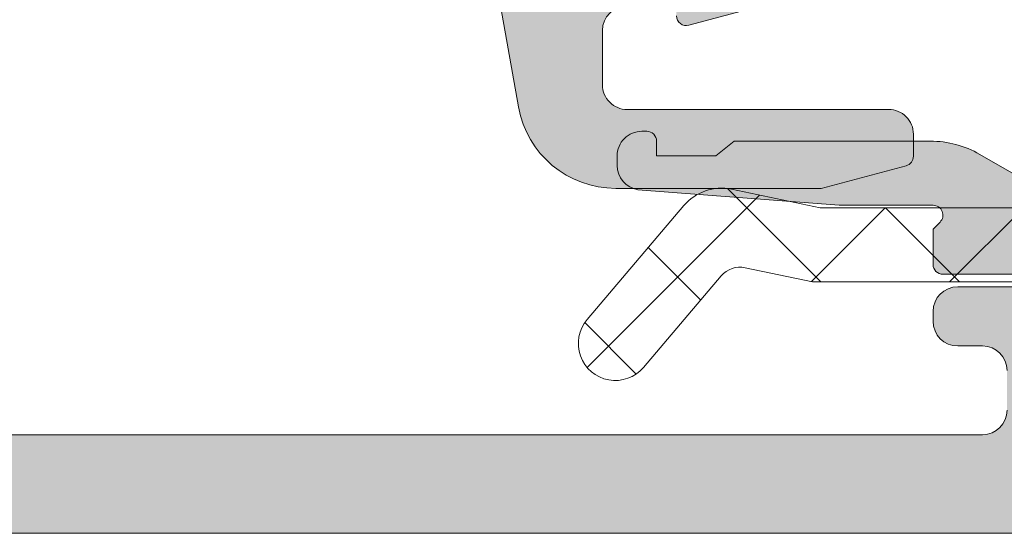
# Model space of a CAD drawing. Header units: millimetres. Extents: x 144573 to 336993, y 74252 to 247042.
# Tile 693 of 1056: x 222793 to 222813, y 174627 to 174638. Entities that reach past the tile are written whole.
import ezdxf

# ---------------------------------------------------------------- set-up
doc = ezdxf.new("R2010")
doc.units = ezdxf.units.MM
doc.layers.add('FASÁDA DETAILNÍ', color=255, linetype='Continuous', lineweight=0)
doc.layers.add('NOVA', color=255, linetype='Continuous', lineweight=0)

# ---------------------------------------------------------------- blocks, each defined once
blk = doc.blocks.new('A$C69D17D4D')
at = {"layer": 'FASÁDA DETAILNÍ'}
h = blk.add_hatch(color=256, dxfattribs=at)
edge = h.paths.add_edge_path(flags=16)
edge.add_line((-340.6999769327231, 1268.678154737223), (-340.6999769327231, 1272.877904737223))
edge.add_ellipse((-340.1999773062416, 1272.87790511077), major_axis=(-0.4999996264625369, 0), ratio=1, start_angle=-90.00004280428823, end_angle=4.28042947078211e-05, ccw=False)
edge.add_line((-340.1999769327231, 1273.377904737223), (-335.799952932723, 1273.377904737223))
edge.add_ellipse((-335.7999525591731, 1272.87790511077), major_axis=(-0.49999962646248, 0), ratio=1, start_angle=179.9999571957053, end_angle=270.0000428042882, ccw=False)
edge.add_line((-335.2999529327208, 1272.877904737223), (-335.2999529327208, 1268.678155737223))
edge.add_ellipse((-335.7999534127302, 1268.67815621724), major_axis=(-0.5000004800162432, 0), ratio=1, start_angle=90.00005500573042, end_angle=179.9999449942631, ccw=False)
edge.add_line((-335.7999529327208, 1268.178155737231), (-340.1999769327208, 1268.17815473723))
edge.add_ellipse((-340.1999773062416, 1268.678154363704), major_axis=(-0.49999962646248, 0), ratio=1, start_angle=-4.280429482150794e-05, end_angle=90.00004280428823, ccw=False)
edge = h.paths.add_edge_path()
edge.add_line((-342.6983579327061, 1271.591558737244), (-341.4985979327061, 1264.828558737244))
edge.add_arc((-339.529346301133, 1265.177903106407), 1.999998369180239, 190.0595901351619, 270.0000392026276)
edge.add_line((-339.5293449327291, 1263.17790473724), (-335.3643719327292, 1263.17790473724))
edge.add_line((-335.3643719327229, 1263.17790473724), (-333.6465829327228, 1263.63818573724))
edge.add_arc((-333.6983468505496, 1263.831370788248), 0.1999999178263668, 285.000038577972, 359.9999853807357)
edge.add_line((-333.4983469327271, 1263.831370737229), (-333.4983469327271, 1264.277904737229))
edge.add_arc((-333.9983465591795, 1264.277905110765), 0.4999996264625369, 359.9999571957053, 450.0000428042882)
edge.add_line((-333.9983469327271, 1264.777904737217), (-339.2983469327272, 1264.777904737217))
edge.add_arc((-339.2983473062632, 1265.277904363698), 0.49999962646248, 179.9999571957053, 270.00004280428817, ccw=False)
edge.add_line((-339.7983469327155, 1265.277904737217), (-339.7983469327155, 1266.378154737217))
edge.add_arc((-339.298346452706, 1266.378154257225), 0.5000004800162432, 90.00005500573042, 179.9999449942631, ccw=False)
edge.add_line((-339.2983469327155, 1266.878154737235), (-338.2983469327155, 1266.878154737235))
edge.add_line((-338.2983469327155, 1266.878154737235), (-338.2983469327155, 1266.678154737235))
edge.add_arc((-338.0983467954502, 1266.678155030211), 0.2000001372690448, 180.0000839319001, 285.0000053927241)
edge.add_line((-338.0465829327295, 1266.484969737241), (-336.5791949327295, 1266.878155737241))
edge.add_line((-336.5791949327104, 1266.878155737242), (-334.4983469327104, 1266.878155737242))
edge.add_arc((-334.4983478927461, 1267.878156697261), 1.0000009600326, 270.0000550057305, 359.999944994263)
edge.add_line((-333.4983469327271, 1267.878155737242), (-333.4983469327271, 1278.777657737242))
edge.add_arc((-333.8983472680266, 1278.777657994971), 0.4000003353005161, 359.9999630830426, 479.9999168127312)
edge.add_line((-334.0983469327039, 1279.124068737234), (-334.9611949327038, 1278.625902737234))
edge.add_line((-334.9611949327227, 1278.625902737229), (-336.4533559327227, 1278.198032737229))
edge.add_arc((-336.3706645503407, 1277.9096539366), 0.3000003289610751, 106.0000168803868, 210.1792412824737)
edge.add_line((-336.6300019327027, 1277.758841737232), (-335.1982669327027, 1275.293230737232))
edge.add_line((-335.1982669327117, 1275.293230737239), (-335.1982669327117, 1274.872811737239))
edge.add_arc((-335.3898352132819, 1274.869319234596), 0.1916001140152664, -92.5222219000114, 1.044450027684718, ccw=False)
edge.add_line((-335.3982669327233, 1274.67790473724), (-341.8877059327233, 1274.67790473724))
edge.add_arc((-341.9059436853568, 1274.877071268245), 0.1999998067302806, 155.859051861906, 275.23200451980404, ccw=False)
edge.add_line((-342.0884519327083, 1274.958867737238), (-341.0201309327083, 1277.342552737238))
edge.add_arc((-341.2026395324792, 1277.424349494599), 0.2000002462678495, 335.8590177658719, 428.0262022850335)
edge.add_line((-341.1278029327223, 1277.609820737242), (-343.1510309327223, 1278.426180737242))
edge.add_arc((-343.3007040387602, 1278.055238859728), 0.3999998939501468, 68.02618212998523, 180.000017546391)
edge.add_line((-343.7007039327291, 1278.05523873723), (-343.7007049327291, 1275.99109173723))
edge.add_arc((-343.4007052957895, 1275.991090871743), 0.2999996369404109, 179.999834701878, 232.09508653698)
edge.add_arc((-343.7693158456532, 1275.517671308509), 0.3000002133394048, -15.999862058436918, 52.09534749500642, ccw=False)
edge.add_line((-343.4809369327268, 1275.43498073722), (-343.6982589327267, 1274.67709173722))
edge.add_arc((-342.0982598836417, 1274.67709129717), 1.599999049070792, 179.9999842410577, 238.4076055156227)
edge.add_arc((-343.1983919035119, 1272.888319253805), 0.4999999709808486, 0.0015450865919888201, 58.407664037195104, ccw=False)
edge.add_line((-342.6983919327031, 1272.888332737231), (-342.6983579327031, 1271.591558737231))
h = blk.add_hatch(color=256, dxfattribs=at)
edge = h.paths.add_edge_path()
edge.add_arc((-323.5001882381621, 1256.682007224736), 0.500067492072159, 270.0077324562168, 359.9922675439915)
edge.add_line((-323.0001207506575, 1256.681939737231), (-323.0001207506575, 1260.68193973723))
edge.add_arc((-323.5001882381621, 1260.681872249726), 0.5000674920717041, 0.00773245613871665, 89.9922675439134)
edge.add_line((-323.5001207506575, 1261.181939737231), (-324.8001695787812, 1261.181939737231))
edge.add_arc((-324.8001326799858, 1260.681902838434), 0.5000369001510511, 90.00422797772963, 179.9957720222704)
edge.add_line((-325.3001695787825, 1260.681939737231), (-325.3001695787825, 1260.181939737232))
edge.add_line((-325.3001695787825, 1260.181939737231), (-324.3001695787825, 1260.181939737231))
edge.add_line((-324.3001695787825, 1260.181939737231), (-324.3001695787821, 1258.681939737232))
edge.add_arc((-325.3001326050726, 1258.68190276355), 0.9999630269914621, -90.00211851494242, 0.002118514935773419, ccw=False)
edge.add_line((-325.3001695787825, 1257.681939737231), (-329.3001695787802, 1257.681939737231))
edge.add_arc((-329.300092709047, 1258.682016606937), 1.000076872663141, 180.0044039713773, 269.9955960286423, ccw=False)
edge.add_line((-330.3001695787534, 1258.681939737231), (-330.3001695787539, 1260.181939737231))
edge.add_line((-330.3001695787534, 1260.181939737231), (-329.3001695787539, 1260.181939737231))
edge.add_line((-329.3001695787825, 1260.181939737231), (-329.3001695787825, 1260.681939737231))
edge.add_arc((-329.8001121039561, 1260.681997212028), 0.4999425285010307, 359.9934131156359, 450.0065868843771)
edge.add_line((-329.8001695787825, 1261.181939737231), (-332.6001573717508, 1261.181939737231))
edge.add_arc((-332.6001573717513, 1260.681939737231), 0.5000000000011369, 89.99999999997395, 179.9999999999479)
edge.add_line((-333.1001573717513, 1260.681939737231), (-333.1001573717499, 1260.481939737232))
edge.add_arc((-332.6001573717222, 1260.481939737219), 0.5000000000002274, 180.0000000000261, 270.000000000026)
edge.add_line((-332.6001573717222, 1259.981939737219), (-332.1001573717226, 1259.981939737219))
edge.add_arc((-332.1001924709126, 1259.481904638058), 0.5000351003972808, 0.0040217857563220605, 89.99597821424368, ccw=False)
edge.add_line((-331.6001573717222, 1259.481939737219), (-331.6001573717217, 1258.681936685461))
edge.add_arc((-332.1001739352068, 1258.681953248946), 0.5000165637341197, 270.0018979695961, 359.99810203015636, ccw=False)
edge.add_line((-332.1001573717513, 1258.181936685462), (-363.4001512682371, 1258.181936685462))
edge.add_line((-363.4001512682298, 1258.181936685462), (-369.4386088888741, 1258.614333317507))
edge.add_arc((-369.400152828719, 1259.613553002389), 0.9999594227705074, 180.0000000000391, 267.7959971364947, ccw=False)
edge.add_line((-370.4001122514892, 1259.613553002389), (-370.4001122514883, 1266.282005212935))
edge.add_arc((-369.9001122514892, 1266.282005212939), 0.5000000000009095, 90, 179.9999999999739, ccw=False)
edge.add_line((-369.9001122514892, 1266.782005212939), (-369.0001122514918, 1266.782005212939))
edge.add_arc((-369.000112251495, 1267.282005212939), 0.5000000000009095, 269.9999999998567, 359.9999999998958)
edge.add_line((-368.500112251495, 1267.282005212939), (-368.5001122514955, 1268.682006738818))
edge.add_arc((-368.4212758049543, 1268.949527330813), 0.2788950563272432, 178.8354106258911, 253.5801235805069, ccw=False)
edge.add_line((-368.7001132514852, 1268.955195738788), (-368.7001132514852, 1269.408789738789))
edge.add_arc((-368.421245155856, 1269.414450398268), 0.2789255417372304, 106.42459455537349, 181.1628700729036, ccw=False)
edge.add_line((-368.500112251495, 1269.681993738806), (-368.500112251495, 1271.562004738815))
edge.add_arc((-368.8001122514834, 1271.562004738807), 0.3000000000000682, 0, 89.99999999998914)
edge.add_line((-368.8001122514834, 1271.862004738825), (-369.7800865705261, 1271.862004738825))
edge.add_arc((-369.7800865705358, 1271.562004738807), 0.3000000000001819, 89.99999999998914, 179.9999999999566)
edge.add_line((-370.0800865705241, 1271.562004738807), (-370.0800865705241, 1268.802006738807))
edge.add_arc((-370.2000865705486, 1268.802006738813), 0.1200000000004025, -90.00000000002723, 0, ccw=False)
edge.add_line((-370.2000865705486, 1268.682006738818), (-374.5001122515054, 1268.682006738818))
edge.add_arc((-374.500112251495, 1269.182006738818), 0.5, 180, 270, ccw=False)
edge.add_line((-375.000112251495, 1269.182006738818), (-375.0001122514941, 1269.882006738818))
edge.add_line((-375.000112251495, 1269.882006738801), (-373.6186167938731, 1272.274827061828))
edge.add_arc((-373.7382320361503, 1272.343886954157), 0.1381197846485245, 330.0000000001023, 450.0000000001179)
edge.add_line((-373.7382320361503, 1272.482006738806), (-377.5001122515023, 1272.482006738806))
edge.add_arc((-377.500112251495, 1274.482006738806), 1.999999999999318, 179.9999999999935, 269.99999999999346, ccw=False)
edge.add_line((-379.500112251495, 1274.482006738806), (-379.5001122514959, 1275.050002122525))
edge.add_arc((-380.000112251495, 1275.050002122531), 0.5000000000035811, 1.563306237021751e-10, 34.47907176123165)
edge.add_arc((-383.7096108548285, 1272.502528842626), 4.999999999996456, 34.47907176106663, 84.65077199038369)
edge.add_arc((-383.2619924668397, 1277.343880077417), 0.1381197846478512, 82.29756250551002, 209.9999999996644)
edge.add_line((-383.3816077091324, 1277.274820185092), (-382.0001122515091, 1274.881999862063))
edge.add_line((-382.000112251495, 1274.88199986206), (-382.000112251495, 1274.181999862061))
edge.add_arc((-382.500112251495, 1274.181999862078), 0.5, -90, 0, ccw=False)
edge.add_line((-382.500112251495, 1273.681999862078), (-386.800137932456, 1273.681999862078))
edge.add_arc((-386.8001379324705, 1273.801999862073), 0.1199999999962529, 180, 269.99999999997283, ccw=False)
edge.add_line((-386.9201379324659, 1273.801999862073), (-386.9201379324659, 1276.561997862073))
edge.add_arc((-387.2201379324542, 1276.561997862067), 0.2999999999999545, 4.342517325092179e-11, 90)
edge.add_line((-387.2201379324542, 1276.861997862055), (-388.200112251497, 1276.861997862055))
edge.add_arc((-388.2001122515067, 1276.561997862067), 0.3000000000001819, 89.99999999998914, 179.9999999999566)
edge.add_line((-388.500112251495, 1276.561997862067), (-388.500112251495, 1274.681986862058))
edge.add_arc((-388.578979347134, 1274.414443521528), 0.2789255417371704, -1.1628700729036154, 73.57540544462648, ccw=False)
edge.add_line((-388.3001112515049, 1274.408782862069), (-388.3001112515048, 1273.955188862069))
edge.add_arc((-388.5789486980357, 1273.949520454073), 0.2788950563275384, -73.58012358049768, 1.1645893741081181, ccw=False)
edge.add_line((-388.500112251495, 1273.681999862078), (-388.5001122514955, 1270.681941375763))
edge.add_line((-388.500112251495, 1270.681941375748), (-387.8000398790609, 1269.981838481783))
edge.add_line((-387.8000398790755, 1269.981838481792), (-387.2000337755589, 1269.981838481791))
edge.add_line((-387.2000337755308, 1269.981838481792), (-387.2000337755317, 1271.581844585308))
edge.add_arc((-386.7000243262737, 1271.581835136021), 0.5000094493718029, 90.00108278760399, 179.9989172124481, ccw=False)
edge.add_line((-386.7000337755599, 1272.081844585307), (-386.304605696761, 1272.081844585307))
edge.add_arc((-386.3046056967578, 1271.581844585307), 0.5, 74.99999999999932, 90, ccw=False)
edge.add_line((-386.1751961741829, 1272.064807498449), (-384.74130941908, 1271.680598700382))
edge.add_arc((-385.0001284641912, 1270.714672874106), 1.00000000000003, -2.609112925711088e-11, 74.99999999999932, ccw=False)
edge.add_line((-384.0001284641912, 1270.714672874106), (-384.0001284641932, 1264.981850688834))
edge.add_line((-384.0001284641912, 1264.981850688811), (-387.2000337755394, 1264.981850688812))
edge.add_line((-387.2000337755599, 1264.981850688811), (-387.2000337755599, 1265.78183848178))
edge.add_line((-387.2000337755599, 1265.78183848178), (-387.8000398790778, 1265.781838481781))
edge.add_line((-387.8000398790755, 1265.78183848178), (-388.5000215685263, 1264.569405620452))
edge.add_line((-388.5000215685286, 1264.569405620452), (-388.5000215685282, 1263.48185068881))
edge.add_line((-388.5000215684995, 1263.481850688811), (-373.5001122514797, 1263.481850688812))
edge.add_arc((-373.500112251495, 1262.981850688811), 0.5000000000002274, 0, 89.99999999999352, ccw=False)
edge.add_line((-373.000112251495, 1262.981850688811), (-373.0001122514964, 1257.181939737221))
edge.add_arc((-372.000112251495, 1257.181939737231), 1, 179.999999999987, 270)
edge.add_line((-372.000112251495, 1256.181939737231), (-323.5001207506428, 1256.181939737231))
edge = h.paths.add_edge_path(flags=16)
edge.add_line((-382.4001284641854, 1265.78183848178), (-382.4001284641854, 1270.18183848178))
edge.add_arc((-381.9001284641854, 1270.181838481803), 0.5, 90, 180, ccw=False)
edge.add_line((-381.9001284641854, 1270.681838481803), (-377.5001284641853, 1270.681838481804))
edge.add_arc((-377.5001284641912, 1270.181838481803), 0.5, 0, 90, ccw=False)
edge.add_line((-377.0001284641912, 1270.181838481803), (-377.0001284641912, 1265.781838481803))
edge.add_arc((-377.5001284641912, 1265.78183848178), 0.5, -90, 0, ccw=False)
edge.add_line((-377.5001284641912, 1265.28183848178), (-381.9001284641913, 1265.28183848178))
edge.add_arc((-381.9001284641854, 1265.78183848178), 0.5, 180, 270, ccw=False)
h = blk.add_hatch(dxfattribs=at)
h.set_pattern_fill('ANSI37', color=256, scale=0.625, angle=90, style=0)
h.set_pattern_definition([(135, (-333.000120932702, 1263.181939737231), (-1.403165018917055, -1.403165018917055), []), (225, (-333.000120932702, 1263.181939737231), (1.403165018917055, -1.403165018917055), [])])
edge = h.paths.add_edge_path()
edge.add_ellipse((-324.1132054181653, 1267.802501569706), major_axis=(-5.039467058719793, 0), ratio=1, start_angle=94.9644612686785, end_angle=150.2082155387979)
edge.add_ellipse((-320.0001209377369, 1265.447701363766), major_axis=(-0.3000000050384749, 0), ratio=1, start_angle=150.2078270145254, end_angle=179.9993073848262)
edge.add_line((-319.7001209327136, 1265.447697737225), (-319.7001179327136, 1265.981981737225))
edge.add_ellipse((-320.0001176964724, 1265.981982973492), major_axis=(-0.2999997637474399, 0), ratio=1, start_angle=179.9997638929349, end_angle=270.0000451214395)
edge.add_line((-320.0001179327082, 1266.281982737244), (-321.5501149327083, 1266.281982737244))
edge.add_ellipse((-321.550107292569, 1266.581993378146), major_axis=(-0.3000106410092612, 0), ratio=1, start_angle=0.004323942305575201, end_angle=89.99854088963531, ccw=False)
edge.add_line((-321.8501179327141, 1266.581970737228), (-321.8501289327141, 1267.981952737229))
edge.add_ellipse((-322.1501187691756, 1267.981949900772), major_axis=(-0.2999898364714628, 0), ratio=1, start_angle=180.000541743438, end_angle=269.999649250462)
edge.add_line((-322.1501169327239, 1268.281939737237), (-323.8501289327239, 1268.281939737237))
edge.add_ellipse((-323.8501217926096, 1267.98192959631), major_axis=(-0.3000101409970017, 0), ratio=1, start_angle=270.0013636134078, end_angle=359.9955805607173)
edge.add_line((-324.1501319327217, 1267.981952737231), (-324.1501209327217, 1266.418121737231))
edge.add_ellipse((-324.4512799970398, 1266.385264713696), major_axis=(-0.3029461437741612, 0), ratio=1, start_angle=76.51642268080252, end_angle=186.226450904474, ccw=False)
edge.add_ellipse((-333.1562031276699, 1255.069300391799), major_axis=(-14.00076634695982, 0), ratio=1, start_angle=231.9243799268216, end_angle=254.698267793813)
edge.add_ellipse((-329.3494895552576, 1269.061538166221), major_axis=(-0.5004721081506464, 0), ratio=1, start_angle=-39.80663437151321, end_angle=77.08239147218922, ccw=False)
edge.add_line((-329.7339569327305, 1269.381939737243), (-321.4506779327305, 1269.381939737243))
edge.add_ellipse((-321.4506784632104, 1268.881940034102), major_axis=(-0.4999997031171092, 0), ratio=1, start_angle=209.9999803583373, end_angle=269.99993921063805, ccw=False)
edge.add_line((-321.0176659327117, 1269.131939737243), (-320.8444599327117, 1268.831939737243))
edge.add_ellipse((-320.4114474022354, 1269.081939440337), major_axis=(-0.4999997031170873, 0), ratio=1, start_angle=29.99998035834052, end_angle=89.9999392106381)
edge.add_line((-320.4114479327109, 1268.581939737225), (-318.7820999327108, 1268.581939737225))
edge.add_ellipse((-318.7820991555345, 1269.581939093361), major_axis=(-0.9999993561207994, 0), ratio=1, start_angle=89.99995547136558, end_angle=149.9496611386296)
edge.add_ellipse((-311.5977184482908, 1265.425612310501), major_axis=(-7.300023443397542, 0), ratio=1, start_angle=281.2855536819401, end_angle=329.9496454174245, ccw=False)
edge.add_ellipse((-313.4129505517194, 1272.481949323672), major_axis=(-0.3999905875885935, 0), ratio=1, start_angle=110.50182944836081, end_angle=194.8529752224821, ccw=False)
edge.add_ellipse((-311.0388836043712, 1266.132851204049), major_axis=(-6.378448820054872, 0), ratio=1, start_angle=290.5018745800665, end_angle=345.547402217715)
edge.add_line((-317.2154829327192, 1267.724777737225), (-317.5790699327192, 1266.314070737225))
edge.add_line((-317.579069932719, 1266.314070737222), (-317.789182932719, 1265.451369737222))
edge.add_ellipse((-323.1258056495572, 1266.781934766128), major_axis=(-5.499995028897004, 0), ratio=1, start_angle=89.99996579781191, end_angle=166.000045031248, ccw=False)
edge.add_line((-323.1258089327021, 1261.281939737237), (-335.543836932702, 1261.281939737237))
edge.add_line((-335.5438369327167, 1261.281939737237), (-336.9068939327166, 1261.569558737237))
edge.add_ellipse((-337.0101265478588, 1261.080332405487), major_axis=(-0.4999993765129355, 0), ratio=1, start_angle=258.084699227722, end_angle=319.7162484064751)
edge.add_line((-337.3915519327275, 1261.40361873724), (-338.9651629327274, 1259.54701073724))
edge.add_ellipse((-339.5373019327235, 1260.031940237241), major_axis=(-0.7499997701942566, 0), ratio=1, start_angle=-40.28370615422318, end_angle=139.7162938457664, ccw=False)
edge.add_line((-340.1094409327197, 1260.516869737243), (-338.1501549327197, 1262.828513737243))
edge.add_ellipse((-337.3873033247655, 1262.181941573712), major_axis=(-0.9999990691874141, 0), ratio=1, start_angle=258.0847521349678, end_angle=319.7163013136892, ccw=False)
edge.add_line((-337.1808389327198, 1263.160394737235), (-335.3873019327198, 1262.781939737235))
edge.add_line((-335.3873019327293, 1262.781939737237), (-323.6771009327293, 1262.781939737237))
h = blk.add_hatch(color=256, dxfattribs=at)
edge = h.paths.add_edge_path()
edge.add_line((-337.500120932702, 1263.835939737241), (-337.126915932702, 1264.135939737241))
edge.add_line((-337.1269159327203, 1264.135939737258), (-333.1537109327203, 1264.135939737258))
edge.add_ellipse((-333.1537125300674, 1262.135932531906), major_axis=(-2.000007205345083, 0), ratio=1, start_angle=240.00006633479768, end_angle=269.9999542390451, ccw=False)
edge.add_line((-332.1537109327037, 1263.867990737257), (-331.1766589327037, 1263.303888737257))
edge.add_ellipse((-330.1766573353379, 1265.035946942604), major_axis=(-2.000007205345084, 0), ratio=1, start_angle=60.00006633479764, end_angle=89.99995423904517)
edge.add_line((-330.1766589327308, 1263.035939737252), (-324.4568249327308, 1263.035939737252))
edge.add_ellipse((-324.4568245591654, 1263.535939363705), major_axis=(-0.49999962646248, 0), ratio=1, start_angle=89.99995719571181, end_angle=180.0000428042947)
edge.add_line((-323.9568249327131, 1263.535939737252), (-323.9568249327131, 1265.435939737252))
edge.add_ellipse((-323.4570829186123, 1265.436197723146), major_axis=(-0.499742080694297, 0), ratio=1, start_angle=-90.02957826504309, end_angle=0.02957826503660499, ccw=False)
edge.add_line((-323.4568249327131, 1265.935939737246), (-322.4568249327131, 1265.935939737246))
edge.add_ellipse((-322.4565669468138, 1265.436197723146), major_axis=(-0.4997420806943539, 0), ratio=1, start_angle=179.9704217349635, end_angle=270.02957826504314, ccw=False)
edge.add_line((-321.9568249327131, 1265.435939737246), (-321.9568249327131, 1264.435939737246))
edge.add_ellipse((-321.4570854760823, 1264.435679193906), major_axis=(-0.4997395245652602, 0), ratio=1, start_angle=-0.0298716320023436, end_angle=90.02987163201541)
edge.add_line((-321.4568249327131, 1263.935939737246), (-320.4568249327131, 1263.935939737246))
edge.add_ellipse((-320.4565710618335, 1263.436191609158), major_axis=(-0.4997481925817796, 0), ratio=1, start_angle=179.9711230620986, end_angle=270.0291061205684, ccw=False)
edge.add_line((-319.9568229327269, 1263.435939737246), (-319.9568229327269, 1263.202908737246))
edge.add_ellipse((-320.4568221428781, 1263.202908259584), major_axis=(-0.4999992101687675, 0), ratio=1, start_angle=143.7506870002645, end_angle=180.0000547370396, ccw=False)
edge.add_ellipse((-322.9568254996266, 1265.03594616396), major_axis=(-3.600006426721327, 0), ratio=1, start_angle=90.00004085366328, end_angle=143.7506139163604, ccw=False)
edge.add_line((-322.9568229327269, 1261.435939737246), (-332.9001209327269, 1261.435939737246))
edge.add_ellipse((-332.9001210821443, 1261.635939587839), major_axis=(-0.1999998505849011, 0), ratio=1, start_angle=-4.2804333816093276e-05, end_angle=90.00004280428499, ccw=False)
edge.add_line((-333.1001209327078, 1261.635939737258), (-333.1001209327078, 1262.353160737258))
edge.add_line((-333.1001209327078, 1262.353160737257), (-332.9591599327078, 1262.494059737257))
edge.add_ellipse((-333.100121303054, 1262.635939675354), major_axis=(-0.2000000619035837, 0), ratio=1, start_angle=134.813924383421, end_angle=269.9998939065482)
edge.add_line((-333.1001209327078, 1262.835939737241), (-334.9996899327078, 1262.835939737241))
edge.add_line((-334.9996899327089, 1262.835939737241), (-339.0783379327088, 1263.150257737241))
edge.add_ellipse((-339.0001204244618, 1263.644102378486), major_axis=(-0.5000005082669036, 0), ratio=1, start_angle=7.347904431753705e-05, end_angle=80.99997723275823, ccw=False)
edge.add_line((-339.500120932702, 1263.644101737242), (-339.500120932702, 1263.835939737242))
edge.add_ellipse((-339.0001213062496, 1263.835940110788), major_axis=(-0.4999996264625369, 0), ratio=1, start_angle=-90.00004280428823, end_angle=4.28042947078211e-05, ccw=False)
edge.add_line((-339.000120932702, 1264.335939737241), (-338.900120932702, 1264.335939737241))
edge.add_ellipse((-338.9001207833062, 1264.135939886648), major_axis=(-0.1999998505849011, 0), ratio=1, start_angle=179.9999571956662, end_angle=270.00004280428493, ccw=False)
edge.add_line((-338.7001209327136, 1264.135939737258), (-338.7001209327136, 1263.835939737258))
edge.add_line((-338.7001209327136, 1263.835939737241), (-337.5001209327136, 1263.835939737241))
for points in [[(-342.6983579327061, 1271.591558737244), (-341.4985979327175, 1264.828558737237), (-341.4985979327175, 1264.828558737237, 0.363676), (-339.5293449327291, 1263.17790473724), (-335.3643719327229, 1263.17790473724), (-333.6465829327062, 1263.638185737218), (-333.6465829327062, 1263.638185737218, 0.339454), (-333.4983469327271, 1263.831370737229), (-333.4983469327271, 1264.277904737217), (-333.4983469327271, 1264.277904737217, 0.414214), (-333.9983469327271, 1264.777904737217), (-339.2983469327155, 1264.777904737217), (-339.2983469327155, 1264.777904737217, -0.414214), (-339.7983469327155, 1265.277904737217), (-339.7983469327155, 1266.378154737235), (-339.7983469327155, 1266.378154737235, -0.414213), (-339.2983469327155, 1266.878154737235)], [(-338.2983469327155, 1266.678154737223, 0.493145), (-338.0465829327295, 1266.484969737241), (-336.5791949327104, 1266.878155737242)], [(-329.8001695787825, 1261.181939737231), (-332.6001573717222, 1261.181939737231, 0.4142135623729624), (-333.1001573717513, 1260.681939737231), (-333.1001573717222, 1260.481939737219, 0.414213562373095), (-332.6001573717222, 1259.981939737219), (-332.1001573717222, 1259.981939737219, -0.4141724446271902), (-331.6001573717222, 1259.481939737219)], [(-331.6001573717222, 1258.681936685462, -0.4141941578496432), (-332.1001573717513, 1258.181936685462), (-363.4001512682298, 1258.181936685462)], [(-372.000112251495, 1256.181939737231), (-323.5001207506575, 1256.181939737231, 0.4141345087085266)]]:
    blk.add_lwpolyline(points, format="xyb", dxfattribs=at)
at = {"layer": 'FASÁDA DETAILNÍ', "extrusion": (0, 0, -1)}
for points in [[(323.1258089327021, 1261.281939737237), (335.5438369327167, 1261.281939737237), (336.9068939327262, 1261.569558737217), (336.9068939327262, 1261.569558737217, -0.275594), (337.3915519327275, 1261.40361873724), (338.9651629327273, 1259.547010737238), (338.9651629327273, 1259.547010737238, 1), (340.1094409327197, 1260.516869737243), (338.1501549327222, 1262.828513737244), (338.1501549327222, 1262.828513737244, 0.275594), (337.1808389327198, 1263.160394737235), (335.3873019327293, 1262.781939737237), (323.6771009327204, 1262.781939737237)], [(322.9568229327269, 1261.435939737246), (332.9001209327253, 1261.435939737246), (332.9001209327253, 1261.435939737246, 0.414214), (333.1001209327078, 1261.635939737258), (333.1001209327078, 1262.353160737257), (332.9591599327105, 1262.494059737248), (332.9591599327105, 1262.494059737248, -0.669353), (333.1001209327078, 1262.835939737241), (334.9996899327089, 1262.835939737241), (339.078337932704, 1263.150257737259), (339.078337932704, 1263.150257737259, 0.368919), (339.500120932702, 1263.644101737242), (339.500120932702, 1263.835939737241), (339.500120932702, 1263.835939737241, 0.414214), (339.000120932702, 1264.335939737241), (338.9001209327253, 1264.335939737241), (338.9001209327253, 1264.335939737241, 0.414214), (338.7001209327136, 1264.135939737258), (338.7001209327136, 1263.835939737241), (337.500120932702, 1263.835939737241), (337.500120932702, 1263.835939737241), (337.1269159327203, 1264.135939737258), (333.1537109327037, 1264.135939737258), (333.1537109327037, 1264.135939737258, 0.131652), (332.1537109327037, 1263.867990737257), (331.1766589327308, 1263.303888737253)]]:
    blk.add_lwpolyline(points, format="xyb", dxfattribs=at)

msp = doc.modelspace()

# ---------------------------------------------------------------- block references
at = {"layer": 'NOVA', "ltscale": 300}
msp.add_blockref('A$C69D17D4D', (223144.9987451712, 173371.2585875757), dxfattribs=at)

doc.saveas('drawing.dxf')
